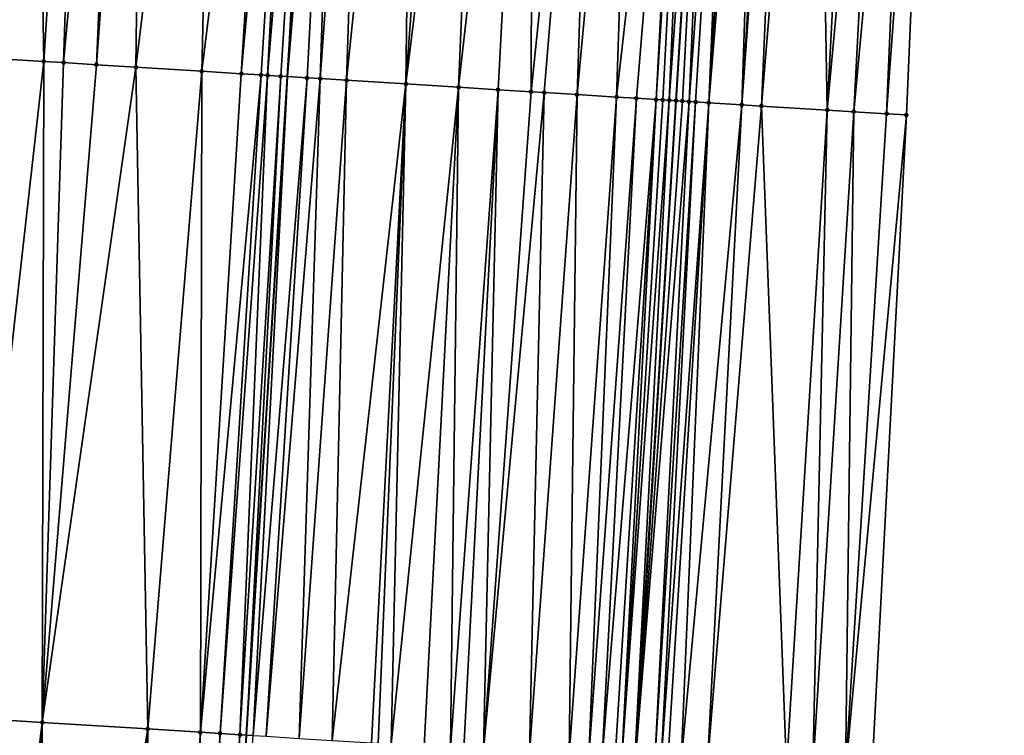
# Model space of a CAD drawing. Header units: feet. Extents: x 2004186 to 2014793, y 836912 to 864902.
# Tile 265 of 656: x 2010702 to 2010732, y 845102 to 845124. Entities that reach past the tile are written whole.
import ezdxf

# ---------------------------------------------------------------- set-up
doc = ezdxf.new("R2010")
doc.units = ezdxf.units.FT
doc.header["$LTSCALE"] = 100
doc.header["$MEASUREMENT"] = 0
for name, color, linetype, lineweight in [('EP_Travel Lane', 5, 'Continuous', 40), ('GPL_Skip Line', 2, 'Continuous', 40), ('Road Shots', 4, 'Continuous', 200), ('Road X-Section', 30, 'Continuous', 13)]:
    doc.layers.add(name, color=color, linetype=linetype, lineweight=lineweight)
doc.layers.add('I-77 SB_MM21-27-Surface-Border', color=7, linetype='Continuous')
doc.layers.add('I-77 SB_MM21-27-Surface-TIN', color=7, linetype='Continuous')

msp = doc.modelspace()

# ---------------------------------------------------------------- linework, layer by layer
at = {"layer": 'EP_Travel Lane'}
msp.add_polyline3d([(2010707.437100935, 844881.9231426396, 417.1435426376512), (2010708.656950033, 844901.8782033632, 417.36672570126), (2010709.876859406, 844921.834250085, 417.6155089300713), (2010711.096844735, 844941.7915393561, 417.8619047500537), (2010712.317186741, 844961.7526256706, 418.1048360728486), (2010713.543113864, 844981.692849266, 418.3668245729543), (2010714.777367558, 845001.6517123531, 418.6161756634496), (2010716.011718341, 845021.6121454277, 418.8373579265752), (2010717.245929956, 845041.5703280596, 419.0776924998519), (2010718.480313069, 845061.5312839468, 419.2801291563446), (2010719.714569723, 845081.4901948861, 419.5310300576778), (2010720.94890513, 845101.4503793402, 419.7585448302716), (2010722.183018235, 845121.4086172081, 419.9808981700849), (2010723.410619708, 845141.3557965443, 420.19337910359), (2010724.632847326, 845161.3150765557, 420.3935569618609), (2010725.854958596, 845181.2724565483, 420.6239400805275)], dxfattribs=at)
at = {"layer": 'GPL_Skip Line'}
msp.add_polyline3d([(2010695.654585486, 844882.6339208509, 417.3118128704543), (2010696.861831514, 844902.5896861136, 417.5372848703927), (2010698.069128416, 844922.5462923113, 417.7819883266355), (2010699.276525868, 844942.5045606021, 418.0487875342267), (2010700.484429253, 844962.4667533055, 418.2730756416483), (2010701.708585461, 844982.4267762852, 418.5285146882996), (2010702.949863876, 845002.3855538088, 418.7671972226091), (2010704.191201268, 845022.3452796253, 419.0010058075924), (2010705.432428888, 845042.3032403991, 419.2425557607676), (2010706.673786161, 845062.2632858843, 419.4631332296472), (2010707.915060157, 845082.2219923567, 419.7077667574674), (2010709.156408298, 845102.1818910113, 419.9220091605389), (2010710.397786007, 845122.1399300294, 420.1534515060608), (2010711.64798445, 845142.0964238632, 420.3681262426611), (2010712.907572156, 845162.0530814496, 420.5808759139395), (2010714.167060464, 845182.0081641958, 420.8089347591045)], dxfattribs=at)
at = {"layer": 'I-77 SB_MM21-27-Surface-Border', "color": 3, "linetype": 'ByBlock', "lineweight": -2}
msp.add_polyline3d([(2010732.131609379, 845180.879003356, 420.3721934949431), (2010730.872119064, 845160.9238887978, 420.1549066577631), (2010730.011715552, 845140.9416950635, 419.9452888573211), (2010729.161795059, 845120.9771813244, 419.7245056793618), (2010728.120064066, 845101.0072496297, 419.5110164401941), (2010726.878722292, 845081.0474533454, 419.2872583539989), (2010725.837085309, 845061.0766971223, 419.0426883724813), (2010723.397970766, 845041.1899922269, 418.8688740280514), (2010723.354491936, 845021.1585545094, 418.5871086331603), (2010722.113115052, 845001.1981936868, 418.380678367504), (2010720.871873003, 844981.2400009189, 418.1388715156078), (2010719.450004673, 844961.3235252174, 417.8896627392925), (2010717.842853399, 844941.3858550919, 417.6423047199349), (2010716.435859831, 844921.4403070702, 417.4072920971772), (2010714.62961452, 844901.5192159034, 417.1748440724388), (2010713.422366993, 844881.5634258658, 416.9460509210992)], dxfattribs=at)
at = {"layer": 'I-77 SB_MM21-27-Surface-TIN', "color": 128, "linetype": 'ByBlock', "lineweight": -2}
for points in [[(2010702.665937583, 845142.6646101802, 420.243421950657), (2010701.268727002, 845142.752942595, 420.2291461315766), (2010700.217552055, 845122.7746257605, 420.0190548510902)], [(2010702.665937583, 845142.6646101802, 420.243421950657), (2010700.217552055, 845122.7746257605, 420.0190548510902), (2010703.01212693, 845122.6004091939, 420.0546454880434)], [(2010704.262743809, 845142.563565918, 420.2688703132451), (2010702.665937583, 845142.6646101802, 420.243421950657), (2010703.01212693, 845122.6004091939, 420.0546454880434)], [(2010704.262743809, 845142.563565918, 420.2688703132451), (2010703.01212693, 845122.6004091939, 420.0546454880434), (2010703.610961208, 845122.563025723, 420.0671778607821)], [(2010705.460345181, 845142.4877304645, 420.2930923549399), (2010704.262743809, 845142.563565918, 420.2688703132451), (2010703.610961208, 845122.563025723, 420.0671778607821)], [(2010705.460345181, 845142.4877304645, 420.2930923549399), (2010703.610961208, 845122.563025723, 420.0671778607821), (2010704.609018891, 845122.5007288, 420.0872184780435)], [(2010706.059145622, 845142.4498088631, 420.3055841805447), (2010705.460345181, 845142.4877304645, 420.2930923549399), (2010704.609018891, 845122.5007288, 420.0872184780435)], [(2010706.059145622, 845142.4498088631, 420.3055841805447), (2010704.609018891, 845122.5007288, 420.0872184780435), (2010705.806693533, 845122.4260596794, 420.1029376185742)], [(2010708.254760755, 845142.3109771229, 420.3303428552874), (2010706.059145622, 845142.4498088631, 420.3055841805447), (2010705.806693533, 845122.4260596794, 420.1029376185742)], [(2010708.254760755, 845142.3109771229, 420.3303428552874), (2010705.806693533, 845122.4260596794, 420.1029376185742), (2010707.802815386, 845122.3015701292, 420.1330547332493)], [(2010710.250767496, 845142.1846552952, 420.3637749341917), (2010708.254760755, 845142.3109771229, 420.3303428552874), (2010707.802815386, 845122.3015701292, 420.1330547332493)], [(2010710.250767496, 845142.1846552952, 420.3637749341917), (2010707.802815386, 845122.3015701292, 420.1330547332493), (2010709.000487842, 845122.2268658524, 420.1521326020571)], [(2010710.849572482, 845142.1468056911, 420.3691909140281), (2010710.250767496, 845142.1846552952, 420.3637749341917), (2010709.000487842, 845122.2268658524, 420.1521326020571)], [(2010710.849572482, 845142.1468056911, 420.3691909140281), (2010709.000487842, 845122.2268658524, 420.1521326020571), (2010709.599326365, 845122.1895506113, 420.1581464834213)], [(2010710.849572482, 845142.1468056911, 420.3691909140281), (2010709.599326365, 845122.1895506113, 420.1581464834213), (2010709.798940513, 845122.1771332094, 420.1581436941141)], [(2010711.448380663, 845142.109006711, 420.3696316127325), (2010710.849572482, 845142.1468056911, 420.3691909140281), (2010709.798940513, 845122.1771332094, 420.1581436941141)], [(2010711.448380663, 845142.109006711, 420.3696316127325), (2010709.798940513, 845122.1771332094, 420.1581436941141), (2010710.198171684, 845122.1523446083, 420.1537240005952)], [(2010711.448380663, 845142.109006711, 420.3696316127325), (2010710.198171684, 845122.1523446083, 420.1537240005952), (2010710.397786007, 845122.1399300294, 420.1534515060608)], [(2010711.448380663, 845142.109006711, 420.3696316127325), (2010710.397786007, 845122.1399300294, 420.1534515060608), (2010711.64798445, 845142.0964238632, 420.3681262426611)], [(2010712.047192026, 845142.0712581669, 420.3651155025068), (2010711.64798445, 845142.0964238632, 420.3681262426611), (2010710.397786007, 845122.1399300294, 420.1534515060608)], [(2010712.047192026, 845142.0712581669, 420.3651155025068), (2010710.397786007, 845122.1399300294, 420.1534515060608), (2010710.996628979, 845122.1026862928, 420.1526340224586)], [(2010712.047192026, 845142.0712581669, 420.3651155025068), (2010710.996628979, 845122.1026862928, 420.1526340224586), (2010711.395861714, 845122.0779228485, 420.1458109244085)], [(2010712.845611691, 845142.0209982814, 420.3520664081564), (2010712.047192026, 845142.0712581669, 420.3651155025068), (2010711.395861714, 845122.0779228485, 420.1458109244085)], [(2010712.845611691, 845142.0209982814, 420.3520664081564), (2010711.395861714, 845122.0779228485, 420.1458109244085), (2010712.194328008, 845122.0284092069, 420.1308991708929)], [(2010714.242848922, 845141.9330881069, 420.3248447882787), (2010712.845611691, 845142.0209982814, 420.3520664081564), (2010712.194328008, 845122.0284092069, 420.1308991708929)], [(2010714.242848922, 845141.9330881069, 420.3248447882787), (2010712.194328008, 845122.0284092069, 420.1308991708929), (2010713.990872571, 845121.9169295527, 420.104413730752)], [(2010715.440474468, 845141.8576356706, 420.3114241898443), (2010714.242848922, 845141.9330881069, 420.3248447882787), (2010713.990872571, 845121.9169295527, 420.104413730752)], [(2010716.438498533, 845141.7948026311, 420.2959169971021), (2010715.440474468, 845141.8576356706, 420.3114241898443), (2010713.990872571, 845121.9169295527, 420.104413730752)], [(2010716.438498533, 845141.7948026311, 420.2959169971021), (2010713.990872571, 845121.9169295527, 420.104413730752), (2010715.587796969, 845121.8177705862, 420.0871708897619)], [(2010717.835724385, 845141.7067121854, 420.2864122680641), (2010716.438498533, 845141.7948026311, 420.2959169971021), (2010715.587796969, 845121.8177705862, 420.0871708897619)], [(2010717.835724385, 845141.7067121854, 420.2864122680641), (2010715.587796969, 845121.8177705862, 420.0871708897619), (2010716.785488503, 845121.7433729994, 420.0769483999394)], [(2010717.835724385, 845141.7067121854, 420.2864122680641), (2010716.785488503, 845121.7433729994, 420.0769483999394), (2010717.783565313, 845121.6813835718, 420.0676117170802)], [(2010719.831768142, 845141.5809768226, 420.2622070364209), (2010717.835724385, 845141.7067121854, 420.2864122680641), (2010717.783565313, 845121.6813835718, 420.0676117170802)], [(2010719.831768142, 845141.5809768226, 420.2622070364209), (2010717.783565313, 845121.6813835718, 420.0676117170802), (2010718.182796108, 845121.656588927, 420.0637694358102)], [(2010719.831768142, 845141.5809768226, 420.2622070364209), (2010718.182796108, 845121.656588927, 420.0637694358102), (2010719.180877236, 845121.5946689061, 420.0478018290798)], [(2010721.029394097, 845141.5055308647, 420.2481497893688), (2010719.831768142, 845141.5809768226, 420.2622070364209), (2010719.180877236, 845121.5946689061, 420.0478018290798)], [(2010721.029394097, 845141.5055308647, 420.2481497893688), (2010719.180877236, 845121.5946689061, 420.0478018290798), (2010720.378572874, 845121.5203372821, 420.0312774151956)], [(2010722.626235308, 845141.405040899, 420.2191223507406), (2010721.029394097, 845141.5055308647, 420.2481497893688), (2010720.378572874, 845121.5203372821, 420.0312774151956)], [(2010722.626235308, 845141.405040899, 420.2191223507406), (2010720.378572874, 845121.5203372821, 420.0312774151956), (2010720.97742495, 845121.4832399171, 420.0164759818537)], [(2010722.626235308, 845141.405040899, 420.2191223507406), (2010720.97742495, 845121.4832399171, 420.0164759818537), (2010721.57627263, 845121.4460718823, 420.0084261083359)], [(2010722.825841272, 845141.3924925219, 420.2142292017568), (2010722.626235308, 845141.405040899, 420.2191223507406), (2010721.57627263, 845121.4460718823, 420.0084261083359)], [(2010722.825841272, 845141.3924925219, 420.2142292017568), (2010721.57627263, 845121.4460718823, 420.0084261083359), (2010721.775891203, 845121.4337256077, 420.0016279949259)], [(2010722.825841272, 845141.3924925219, 420.2142292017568), (2010721.775891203, 845121.4337256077, 420.0016279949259), (2010721.975512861, 845121.4214289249, 419.9900920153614)], [(2010722.825841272, 845141.3924925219, 420.2142292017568), (2010721.975512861, 845121.4214289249, 419.9900920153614), (2010723.410619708, 845141.3557965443, 420.19337910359)], [(2010722.175132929, 845121.4091066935, 419.9809968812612), (2010723.410619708, 845141.3557965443, 420.19337910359), (2010721.975512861, 845121.4214289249, 419.9900920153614)], [(2010722.175132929, 845121.4091066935, 419.9809968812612), (2010722.183018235, 845121.4086172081, 419.9808981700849), (2010723.410619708, 845141.3557965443, 420.19337910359)], [(2010723.424663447, 845141.3549152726, 420.1928783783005), (2010723.410619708, 845141.3557965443, 420.19337910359), (2010722.183018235, 845121.4086172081, 419.9808981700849)], [(2010723.424663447, 845141.3549152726, 420.1928783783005), (2010722.183018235, 845121.4086172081, 419.9808981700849), (2010722.374748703, 845121.3967154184, 419.9784980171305)], [(2010723.424663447, 845141.3549152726, 420.1928783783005), (2010722.374748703, 845121.3967154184, 419.9784980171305), (2010722.574362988, 845121.3843002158, 419.9782851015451)], [(2010724.023480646, 845141.3172591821, 420.1792759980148), (2010723.424663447, 845141.3549152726, 420.1928783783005), (2010722.574362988, 845121.3843002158, 419.9782851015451)], [(2010724.023480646, 845141.3172591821, 420.1792759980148), (2010722.574362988, 845121.3843002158, 419.9782851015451), (2010722.77397912, 845121.3719147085, 419.9752351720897)], [(2010724.023480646, 845141.3172591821, 420.1792759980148), (2010722.77397912, 845121.3719147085, 419.9752351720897), (2010723.173216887, 845121.3472321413, 419.9606852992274)], [(2010724.422695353, 845141.2922064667, 420.1651616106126), (2010724.023480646, 845141.3172591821, 420.1792759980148), (2010723.173216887, 845121.3472321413, 419.9606852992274)], [(2010724.821912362, 845141.2671902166, 420.147463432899), (2010724.422695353, 845141.2922064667, 420.1651616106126), (2010723.173216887, 845121.3472321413, 419.9606852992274)], [(2010724.821912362, 845141.2671902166, 420.147463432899), (2010723.173216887, 845121.3472321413, 419.9606852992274), (2010724.171317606, 845121.2856270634, 419.9146288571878)], [(2010725.420742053, 845141.2297320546, 420.1144087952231), (2010724.821912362, 845141.2671902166, 420.147463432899), (2010724.171317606, 845121.2856270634, 419.9146288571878)], [(2010725.620350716, 845141.2172264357, 420.1053134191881), (2010725.420742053, 845141.2297320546, 420.1144087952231), (2010724.171317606, 845121.2856270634, 419.9146288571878)], [(2010725.620350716, 845141.2172264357, 420.1053134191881), (2010724.171317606, 845121.2856270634, 419.9146288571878), (2010724.770172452, 845121.2485742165, 419.8955742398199)], [(2010726.418778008, 845141.1670873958, 420.0803877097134), (2010725.620350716, 845141.2172264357, 420.1053134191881), (2010724.770172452, 845121.2485742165, 419.8955742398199)], [(2010726.418778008, 845141.1670873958, 420.0803877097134), (2010724.770172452, 845121.2485742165, 419.8955742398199), (2010726.766366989, 845121.1252530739, 419.8140647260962)], [(2010727.816031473, 845141.0794344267, 420.0278881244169), (2010726.418778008, 845141.1670873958, 420.0803877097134), (2010726.766366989, 845121.1252530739, 419.8140647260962)], [(2010728.614462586, 845141.0293559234, 419.9970129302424), (2010727.816031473, 845141.0794344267, 420.0278881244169), (2010726.766366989, 845121.1252530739, 419.8140647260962)], [(2010728.614462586, 845141.0293559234, 419.9970129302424), (2010726.766366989, 845121.1252530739, 419.8140647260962), (2010727.564842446, 845121.0758867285, 419.7850806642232)], [(2010729.412893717, 845140.9792777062, 419.9661096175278), (2010728.614462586, 845141.0293559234, 419.9970129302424), (2010727.564842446, 845121.0758867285, 419.7850806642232)], [(2010729.412893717, 845140.9792777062, 419.9661096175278), (2010727.564842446, 845121.0758867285, 419.7850806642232), (2010728.562937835, 845121.0141959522, 419.7472116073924)], [(2010729.412893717, 845140.9792777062, 419.9661096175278), (2010728.562937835, 845121.0141959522, 419.7472116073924), (2010730.011715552, 845140.9416950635, 419.9452888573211)], [(2010730.011715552, 845140.9416950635, 419.9452888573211), (2010728.562937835, 845121.0141959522, 419.7472116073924), (2010729.161795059, 845120.9771813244, 419.7245056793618)], [(2010703.01212693, 845122.6004091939, 420.0546454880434), (2010700.217552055, 845122.7746257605, 420.0190548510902), (2010700.772690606, 845102.7046524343, 419.8042634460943)], [(2010703.01212693, 845122.6004091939, 420.0546454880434), (2010700.772690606, 845102.7046524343, 419.8042634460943), (2010702.968421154, 845102.5676577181, 419.8421405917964)], [(2010703.610961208, 845122.563025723, 420.0671778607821), (2010703.01212693, 845122.6004091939, 420.0546454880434), (2010702.968421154, 845102.5676577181, 419.8421405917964)], [(2010704.609018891, 845122.5007288, 420.0872184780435), (2010703.610961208, 845122.563025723, 420.0671778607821), (2010702.968421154, 845102.5676577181, 419.8421405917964)], [(2010705.806693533, 845122.4260596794, 420.1029376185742), (2010704.609018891, 845122.5007288, 420.0872184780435), (2010702.968421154, 845102.5676577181, 419.8421405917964)], [(2010705.806693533, 845122.4260596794, 420.1029376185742), (2010702.968421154, 845102.5676577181, 419.8421405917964), (2010706.162216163, 845102.3684750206, 419.8900796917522)], [(2010707.802815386, 845122.3015701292, 420.1330547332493), (2010705.806693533, 845122.4260596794, 420.1029376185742), (2010706.162216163, 845102.3684750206, 419.8900796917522)], [(2010707.802815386, 845122.3015701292, 420.1330547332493), (2010706.162216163, 845102.3684750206, 419.8900796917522), (2010707.759108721, 845102.2688041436, 419.9209594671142)], [(2010709.000487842, 845122.2268658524, 420.1521326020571), (2010707.802815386, 845122.3015701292, 420.1330547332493), (2010707.759108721, 845102.2688041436, 419.9209594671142)], [(2010709.599326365, 845122.1895506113, 420.1581464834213), (2010709.000487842, 845122.2268658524, 420.1521326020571), (2010707.759108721, 845102.2688041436, 419.9209594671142)], [(2010709.599326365, 845122.1895506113, 420.1581464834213), (2010707.759108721, 845102.2688041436, 419.9209594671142), (2010708.357947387, 845102.2314911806, 419.9270118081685)], [(2010709.798940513, 845122.1771332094, 420.1581436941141), (2010709.599326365, 845122.1895506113, 420.1581464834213), (2010708.357947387, 845102.2314911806, 419.9270118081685)], [(2010709.798940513, 845122.1771332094, 420.1581436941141), (2010708.357947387, 845102.2314911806, 419.9270118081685), (2010708.956792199, 845102.194277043, 419.9244771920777)], [(2010710.198171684, 845122.1523446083, 420.1537240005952), (2010709.798940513, 845122.1771332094, 420.1581436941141), (2010708.956792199, 845102.194277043, 419.9244771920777)], [(2010710.198171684, 845122.1523446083, 420.1537240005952), (2010708.956792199, 845102.194277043, 419.9244771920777), (2010709.156408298, 845102.1818910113, 419.9220091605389)], [(2010710.198171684, 845122.1523446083, 420.1537240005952), (2010709.156408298, 845102.1818910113, 419.9220091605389), (2010710.397786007, 845122.1399300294, 420.1534515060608)], [(2010709.356024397, 845102.1695049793, 419.9195411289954), (2010710.397786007, 845122.1399300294, 420.1534515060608), (2010709.156408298, 845102.1818910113, 419.9220091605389)], [(2010710.996628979, 845122.1026862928, 420.1526340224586), (2010710.397786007, 845122.1399300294, 420.1534515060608), (2010709.356024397, 845102.1695049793, 419.9195411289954)], [(2010710.996628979, 845122.1026862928, 420.1526340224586), (2010709.356024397, 845102.1695049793, 419.9195411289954), (2010709.755253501, 845102.1446831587, 419.9189284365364)], [(2010711.395861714, 845122.0779228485, 420.1458109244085), (2010710.996628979, 845122.1026862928, 420.1526340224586), (2010709.755253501, 845102.1446831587, 419.9189284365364)], [(2010711.395861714, 845122.0779228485, 420.1458109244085), (2010709.755253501, 845102.1446831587, 419.9189284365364), (2010710.753334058, 845102.0827539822, 419.9065028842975)], [(2010712.194328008, 845122.0284092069, 420.1308991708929), (2010711.395861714, 845122.0779228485, 420.1458109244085), (2010710.753334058, 845102.0827539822, 419.9065028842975)], [(2010712.194328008, 845122.0284092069, 420.1308991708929), (2010710.753334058, 845102.0827539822, 419.9065028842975), (2010711.751417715, 845102.020874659, 419.8897455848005)], [(2010713.990872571, 845121.9169295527, 420.104413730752), (2010712.194328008, 845122.0284092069, 420.1308991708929), (2010711.751417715, 845102.020874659, 419.8897455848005)], [(2010713.990872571, 845121.9169295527, 420.104413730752), (2010711.751417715, 845102.020874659, 419.8897455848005), (2010712.949117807, 845101.9466147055, 419.8700508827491)], [(2010713.990872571, 845121.9169295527, 420.104413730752), (2010712.949117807, 845101.9466147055, 419.8700508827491), (2010713.148732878, 845101.9342121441, 419.869019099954)], [(2010713.990872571, 845121.9169295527, 420.104413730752), (2010713.148732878, 845101.9342121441, 419.869019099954), (2010713.547965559, 845101.9094478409, 419.863408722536)], [(2010715.587796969, 845121.8177705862, 420.0871708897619), (2010713.990872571, 845121.9169295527, 420.104413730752), (2010713.547965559, 845101.9094478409, 419.863408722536)], [(2010715.587796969, 845121.8177705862, 420.0871708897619), (2010713.547965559, 845101.9094478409, 419.863408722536), (2010714.546041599, 845101.8474460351, 419.8572939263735)], [(2010715.587796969, 845121.8177705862, 420.0871708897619), (2010714.546041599, 845101.8474460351, 419.8572939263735), (2010715.344499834, 845101.7978028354, 419.856030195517)], [(2010716.785488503, 845121.7433729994, 420.0769483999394), (2010715.587796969, 845121.8177705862, 420.0871708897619), (2010715.344499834, 845101.7978028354, 419.856030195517)], [(2010716.785488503, 845121.7433729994, 420.0769483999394), (2010715.344499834, 845101.7978028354, 419.856030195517), (2010715.743732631, 845101.7730404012, 419.8502574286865)], [(2010716.785488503, 845121.7433729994, 420.0769483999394), (2010715.743732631, 845101.7730404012, 419.8502574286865), (2010716.342579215, 845101.7358547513, 419.8452475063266)], [(2010717.783565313, 845121.6813835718, 420.0676117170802), (2010716.785488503, 845121.7433729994, 420.0769483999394), (2010716.342579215, 845101.7358547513, 419.8452475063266)], [(2010718.182796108, 845121.656588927, 420.0637694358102), (2010717.783565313, 845121.6813835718, 420.0676117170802), (2010716.342579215, 845101.7358547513, 419.8452475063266)], [(2010718.182796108, 845121.656588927, 420.0637694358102), (2010716.342579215, 845101.7358547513, 419.8452475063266), (2010717.739889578, 845101.6491150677, 419.8312262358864)], [(2010719.180877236, 845121.5946689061, 420.0478018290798), (2010718.182796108, 845121.656588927, 420.0637694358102), (2010717.739889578, 845101.6491150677, 419.8312262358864)], [(2010719.180877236, 845121.5946689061, 420.0478018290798), (2010717.739889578, 845101.6491150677, 419.8312262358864), (2010718.937588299, 845101.5748330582, 419.8134479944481)], [(2010720.378572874, 845121.5203372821, 420.0312774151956), (2010719.180877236, 845121.5946689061, 420.0478018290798), (2010718.937588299, 845101.5748330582, 419.8134479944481)], [(2010720.378572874, 845121.5203372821, 420.0312774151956), (2010718.937588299, 845101.5748330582, 419.8134479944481), (2010719.536440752, 845101.5377417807, 419.8002380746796)], [(2010720.97742495, 845121.4832399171, 420.0164759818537), (2010720.378572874, 845121.5203372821, 420.0312774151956), (2010719.536440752, 845101.5377417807, 419.8002380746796)], [(2010720.97742495, 845121.4832399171, 420.0164759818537), (2010719.536440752, 845101.5377417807, 419.8002380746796), (2010719.935675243, 845101.5130065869, 419.7920983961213)], [(2010721.57627263, 845121.4460718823, 420.0084261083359), (2010720.97742495, 845121.4832399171, 420.0164759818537), (2010719.935675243, 845101.5130065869, 419.7920983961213)], [(2010721.57627263, 845121.4460718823, 420.0084261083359), (2010719.935675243, 845101.5130065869, 419.7920983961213), (2010720.334906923, 845101.4882261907, 419.7878863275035)], [(2010721.57627263, 845121.4460718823, 420.0084261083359), (2010720.334906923, 845101.4882261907, 419.7878863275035), (2010720.534524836, 845101.4758693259, 419.7828839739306)], [(2010721.775891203, 845121.4337256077, 420.0016279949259), (2010721.57627263, 845121.4460718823, 420.0084261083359), (2010720.534524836, 845101.4758693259, 419.7828839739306)], [(2010721.975512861, 845121.4214289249, 419.9900920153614), (2010721.775891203, 845121.4337256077, 420.0016279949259), (2010720.534524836, 845101.4758693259, 419.7828839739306)], [(2010721.975512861, 845121.4214289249, 419.9900920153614), (2010720.534524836, 845101.4758693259, 419.7828839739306), (2010720.933770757, 845101.4513179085, 419.7587759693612)], [(2010722.175132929, 845121.4091066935, 419.9809968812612), (2010721.975512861, 845121.4214289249, 419.9900920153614), (2010720.933770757, 845101.4513179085, 419.7587759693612)], [(2010722.175132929, 845121.4091066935, 419.9809968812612), (2010720.933770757, 845101.4513179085, 419.7587759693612), (2010722.183018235, 845121.4086172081, 419.9808981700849)], [(2010720.933770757, 845101.4513179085, 419.7587759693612), (2010720.94890513, 845101.4503793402, 419.7585448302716), (2010722.183018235, 845121.4086172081, 419.9808981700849)], [(2010722.374748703, 845121.3967154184, 419.9784980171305), (2010722.183018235, 845121.4086172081, 419.9808981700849), (2010720.94890513, 845101.4503793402, 419.7585448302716)], [(2010722.574362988, 845121.3843002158, 419.9782851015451), (2010722.374748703, 845121.3967154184, 419.9784980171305), (2010720.94890513, 845101.4503793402, 419.7585448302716)], [(2010722.574362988, 845121.3843002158, 419.9782851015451), (2010720.94890513, 845101.4503793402, 419.7585448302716), (2010721.532620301, 845101.4141798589, 419.7496300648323)], [(2010722.77397912, 845121.3719147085, 419.9752351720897), (2010722.574362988, 845121.3843002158, 419.9782851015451), (2010721.532620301, 845101.4141798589, 419.7496300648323)], [(2010722.77397912, 845121.3719147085, 419.9752351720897), (2010721.532620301, 845101.4141798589, 419.7496300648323), (2010721.732236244, 845101.4017913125, 419.7473805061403)], [(2010723.173216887, 845121.3472321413, 419.9606852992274), (2010722.77397912, 845121.3719147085, 419.9752351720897), (2010721.732236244, 845101.4017913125, 419.7473805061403)], [(2010723.173216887, 845121.3472321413, 419.9606852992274), (2010721.732236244, 845101.4017913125, 419.7473805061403), (2010721.931856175, 845101.3894669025, 419.7395581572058)], [(2010723.173216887, 845121.3472321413, 419.9606852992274), (2010721.931856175, 845101.3894669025, 419.7395581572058), (2010722.331097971, 845101.3648491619, 419.7212129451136)], [(2010724.171317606, 845121.2856270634, 419.9146288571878), (2010723.173216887, 845121.3472321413, 419.9606852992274), (2010722.331097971, 845101.3648491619, 419.7212129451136)], [(2010724.171317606, 845121.2856270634, 419.9146288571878), (2010722.331097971, 845101.3648491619, 419.7212129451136), (2010723.129573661, 845101.3154866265, 419.695562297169)], [(2010724.770172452, 845121.2485742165, 419.8955742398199), (2010724.171317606, 845121.2856270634, 419.9146288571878), (2010723.129573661, 845101.3154866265, 419.695562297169)], [(2010724.770172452, 845121.2485742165, 419.8955742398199), (2010723.129573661, 845101.3154866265, 419.695562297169), (2010725.5250082, 845101.1675191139, 419.608175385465)], [(2010726.766366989, 845121.1252530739, 419.8140647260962), (2010724.770172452, 845121.2485742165, 419.8955742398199), (2010725.5250082, 845101.1675191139, 419.608175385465)], [(2010726.766366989, 845121.1252530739, 419.8140647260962), (2010725.5250082, 845101.1675191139, 419.608175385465), (2010726.32348811, 845101.118224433, 419.5766288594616)], [(2010727.564842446, 845121.0758867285, 419.7850806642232), (2010726.766366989, 845121.1252530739, 419.8140647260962), (2010726.32348811, 845101.118224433, 419.5766288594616)], [(2010727.564842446, 845121.0758867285, 419.7850806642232), (2010726.32348811, 845101.118224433, 419.5766288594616), (2010727.321587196, 845101.0565931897, 419.5383158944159)], [(2010728.562937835, 845121.0141959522, 419.7472116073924), (2010727.564842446, 845121.0758867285, 419.7850806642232), (2010727.321587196, 845101.0565931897, 419.5383158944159)], [(2010728.562937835, 845121.0141959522, 419.7472116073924), (2010727.321587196, 845101.0565931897, 419.5383158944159), (2010729.161795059, 845120.9771813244, 419.7245056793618)], [(2010729.161795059, 845120.9771813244, 419.7245056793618), (2010727.321587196, 845101.0565931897, 419.5383158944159), (2010728.120064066, 845101.0072496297, 419.5110164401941)], [(2010702.968421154, 845102.5676577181, 419.8421405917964), (2010700.772690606, 845102.7046524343, 419.8042634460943), (2010700.529403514, 845082.6825109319, 419.604695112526)], [(2010702.968421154, 845102.5676577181, 419.8421405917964), (2010700.529403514, 845082.6825109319, 419.604695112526), (2010701.128236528, 845082.645107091, 419.6186647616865)], [(2010702.968421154, 845102.5676577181, 419.8421405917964), (2010701.128236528, 845082.645107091, 419.6186647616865), (2010702.126296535, 845082.5828474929, 419.6349740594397)], [(2010702.968421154, 845102.5676577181, 419.8421405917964), (2010702.126296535, 845082.5828474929, 419.6349740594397), (2010702.924747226, 845082.5330829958, 419.644263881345)], [(2010706.162216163, 845102.3684750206, 419.8900796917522), (2010702.968421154, 845102.5676577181, 419.8421405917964), (2010702.924747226, 845082.5330829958, 419.644263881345)], [(2010706.162216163, 845102.3684750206, 419.8900796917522), (2010702.924747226, 845082.5330829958, 419.644263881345), (2010704.721254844, 845082.421009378, 419.6741724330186)], [(2010706.162216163, 845102.3684750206, 419.8900796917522), (2010704.721254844, 845082.421009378, 419.6741724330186), (2010706.118536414, 845082.3338067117, 419.7004191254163)], [(2010707.759108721, 845102.2688041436, 419.9209594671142), (2010706.162216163, 845102.3684750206, 419.8900796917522), (2010706.118536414, 845082.3338067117, 419.7004191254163)], [(2010707.759108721, 845102.2688041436, 419.9209594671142), (2010706.118536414, 845082.3338067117, 419.7004191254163), (2010706.916987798, 845082.2840533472, 419.7087401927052)], [(2010708.357947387, 845102.2314911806, 419.9270118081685), (2010707.759108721, 845102.2688041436, 419.9209594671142), (2010706.916987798, 845082.2840533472, 419.7087401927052)], [(2010708.357947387, 845102.2314911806, 419.9270118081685), (2010706.916987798, 845082.2840533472, 419.7087401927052), (2010707.515828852, 845082.2467787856, 419.7114600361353)], [(2010708.956792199, 845102.194277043, 419.9244771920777), (2010708.357947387, 845102.2314911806, 419.9270118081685), (2010707.515828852, 845082.2467787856, 419.7114600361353)], [(2010708.956792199, 845102.194277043, 419.9244771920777), (2010707.515828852, 845082.2467787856, 419.7114600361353), (2010707.915060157, 845082.2219923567, 419.7077667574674)], [(2010708.956792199, 845102.194277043, 419.9244771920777), (2010707.915060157, 845082.2219923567, 419.7077667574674), (2010709.156408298, 845102.1818910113, 419.9220091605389)], [(2010709.356024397, 845102.1695049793, 419.9195411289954), (2010709.156408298, 845102.1818910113, 419.9220091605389), (2010707.915060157, 845082.2219923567, 419.7077667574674)]]:
    msp.add_3dface(points, dxfattribs=at)
at = {"layer": 'Road Shots', "lineweight": 100}
for p in [(2010703.01212693, 845122.6004091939, 420.0546454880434), (2010703.610961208, 845122.563025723, 420.0671778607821), (2010704.609018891, 845122.5007288, 420.0872184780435), (2010705.806693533, 845122.4260596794, 420.1029376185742), (2010707.802815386, 845122.3015701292, 420.1330547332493), (2010709.000487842, 845122.2268658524, 420.1521326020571), (2010709.599326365, 845122.1895506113, 420.1581464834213), (2010709.798940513, 845122.1771332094, 420.1581436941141), (2010710.198171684, 845122.1523446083, 420.1537240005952), (2010710.996628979, 845122.1026862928, 420.1526340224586), (2010711.395861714, 845122.0779228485, 420.1458109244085), (2010712.194328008, 845122.0284092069, 420.1308991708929), (2010713.990872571, 845121.9169295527, 420.104413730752), (2010715.587796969, 845121.8177705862, 420.0871708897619), (2010716.785488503, 845121.7433729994, 420.0769483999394), (2010717.783565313, 845121.6813835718, 420.0676117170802), (2010718.182796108, 845121.656588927, 420.0637694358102), (2010719.180877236, 845121.5946689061, 420.0478018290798), (2010720.378572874, 845121.5203372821, 420.0312774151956), (2010720.97742495, 845121.4832399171, 420.0164759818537), (2010721.57627263, 845121.4460718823, 420.0084261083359), (2010721.775891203, 845121.4337256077, 420.0016279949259), (2010721.975512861, 845121.4214289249, 419.9900920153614), (2010722.175132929, 845121.4091066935, 419.9809968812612), (2010722.374748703, 845121.3967154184, 419.9784980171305), (2010722.574362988, 845121.3843002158, 419.9782851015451), (2010722.77397912, 845121.3719147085, 419.9752351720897), (2010723.173216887, 845121.3472321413, 419.9606852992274), (2010724.171317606, 845121.2856270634, 419.9146288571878), (2010724.770172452, 845121.2485742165, 419.8955742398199), (2010726.766366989, 845121.1252530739, 419.8140647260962), (2010727.564842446, 845121.0758867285, 419.7850806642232), (2010728.562937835, 845121.0141959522, 419.7472116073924), (2010729.161795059, 845120.9771813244, 419.7245056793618), (2010702.968421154, 845102.5676577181, 419.8421405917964), (2010706.162216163, 845102.3684750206, 419.8900796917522), (2010707.759108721, 845102.2688041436, 419.9209594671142), (2010708.357947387, 845102.2314911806, 419.9270118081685), (2010708.956792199, 845102.194277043, 419.9244771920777)]:
    msp.add_point(p, dxfattribs=at)
at = {"layer": 'Road X-Section', "extrusion": (0.06208374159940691, 0.9980158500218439, 0.01048675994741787), "elevation": 968282.1216703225, "flags": 128}
msp.add_lwpolyline([(-1954330.767761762, -9735.105346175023), (-1954331.767761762, -9735.064058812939), (-1954332.767761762, -9735.02309479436), (-1954333.367761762, -9734.999898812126), (-1954334.367761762, -9734.949535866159), (-1954334.767761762, -9734.933330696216), (-1954335.567761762, -9734.91011925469), (-1954335.967761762, -9734.892125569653), (-1954336.367761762, -9734.874371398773), (-1954337.567761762, -9734.857314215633), (-1954340.167761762, -9734.818138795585), (-1954341.167761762, -9734.80328716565), (-1954342.567761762, -9734.785915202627), (-1954343.567761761, -9734.768937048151), (-1954344.567761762, -9734.746600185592), (-1954345.367761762, -9734.735749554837), (-1954346.567761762, -9734.712058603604), (-1954346.767761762, -9734.711153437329), (-1954347.167761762, -9734.714360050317), (-1954347.367761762, -9734.713785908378), (-1954347.767761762, -9734.705068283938), (-1954348.967761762, -9734.669859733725), (-1954349.767761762, -9734.658401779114), (-1954352.567761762, -9734.62280918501), (-1954353.167761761, -9734.610276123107), (-1954354.167761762, -9734.5902344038), (-1954355.367761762, -9734.574514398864), (-1954357.367761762, -9734.544395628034), (-1954358.567761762, -9734.525316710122), (-1954359.167761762, -9734.519302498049), (-1954359.367761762, -9734.519305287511), (-1954359.767761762, -9734.523725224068), (-1954360.567761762, -9734.524815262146), (-1954360.967761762, -9734.5316387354), (-1954361.767761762, -9734.546551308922), (-1954363.567761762, -9734.573038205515), (-1954365.167761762, -9734.5902819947), (-1954366.367761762, -9734.600505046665), (-1954367.367761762, -9734.609842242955), (-1954367.767761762, -9734.613684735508), (-1954368.767761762, -9734.62965322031), (-1954369.967761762, -9734.646178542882), (-1954370.567761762, -9734.660980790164), (-1954371.167761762, -9734.669031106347), (-1954371.367761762, -9734.675829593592), (-1954371.567761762, -9734.687366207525), (-1954371.767761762, -9734.696461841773), (-1954371.967761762, -9734.698960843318), (-1954372.167761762, -9734.69917377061), (-1954372.367761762, -9734.702223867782), (-1954372.767761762, -9734.716774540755), (-1954373.767761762, -9734.762833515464), (-1954374.367761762, -9734.781889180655), (-1954376.367761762, -9734.863403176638), (-1954377.167761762, -9734.892388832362), (-1954378.167761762, -9734.930259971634), (-1954378.767761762, -9734.952967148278)], dxfattribs=at)
at = {"layer": 'Road X-Section', "extrusion": (0.06206805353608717, 0.9980053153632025, 0.01153027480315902), "elevation": 968222.1149338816, "flags": 128}
msp.add_lwpolyline([(-1954344.696938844, -10745.24782435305), (-1954345.496938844, -10745.21733011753), (-1954345.896938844, -10745.20350543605), (-1954346.696938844, -10745.17099947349), (-1954347.296938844, -10745.14816263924), (-1954347.896938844, -10745.13195845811), (-1954348.296938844, -10745.11570562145), (-1954348.696938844, -10745.09546165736), (-1954349.296938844, -10745.05979974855), (-1954349.496938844, -10745.04966491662), (-1954349.696938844, -10745.04452748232), (-1954350.096938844, -10745.043492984), (-1954350.296938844, -10745.03490801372), (-1954350.696938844, -10745.01297585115), (-1954350.896938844, -10745.00655223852), (-1954352.096938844, -10744.98848807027), (-1954352.696938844, -10744.98210103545), (-1954354.496938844, -10744.95447949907), (-1954355.496938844, -10744.94014732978), (-1954356.096938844, -10744.93050904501), (-1954356.896938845, -10744.92047735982), (-1954358.496938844, -10744.8919016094), (-1954359.496938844, -10744.8745814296), (-1954360.696938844, -10744.85567915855), (-1954361.096938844, -10744.8457255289), (-1954361.296938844, -10744.84237731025), (-1954361.896938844, -10744.84823365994), (-1954362.296938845, -10744.84546175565), (-1954362.496938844, -10744.84078116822), (-1954362.896938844, -10744.82624809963), (-1954363.496938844, -10744.81301774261), (-1954364.696938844, -10744.79618355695), (-1954366.096938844, -10744.77706018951), (-1954368.296938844, -10744.73918052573), (-1954371.496938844, -10744.69123823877), (-1954373.096938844, -10744.66035641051), (-1954373.696938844, -10744.6543036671), (-1954374.296938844, -10744.65683845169), (-1954374.696938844, -10744.66177484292), (-1954375.096938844, -10744.66238757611), (-1954376.096938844, -10744.6748139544), (-1954377.096938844, -10744.69157236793), (-1954378.296938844, -10744.71126837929), (-1954378.496938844, -10744.71230023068), (-1954378.896938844, -10744.71791098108), (-1954379.896938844, -10744.72402618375), (-1954380.696938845, -10744.72528999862), (-1954381.096938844, -10744.73106314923), (-1954381.696938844, -10744.73607340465), (-1954383.096938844, -10744.75009560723), (-1954384.296938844, -10744.76787503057), (-1954384.896938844, -10744.78108582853), (-1954385.296938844, -10744.78922604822), (-1954385.696938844, -10744.79343839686), (-1954385.896938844, -10744.79844108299), (-1954386.296938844, -10744.82255069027), (-1954386.896938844, -10744.83169720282), (-1954387.096938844, -10744.83394691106), (-1954387.296938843, -10744.84176978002), (-1954387.696938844, -10744.86011621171), (-1954388.496938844, -10744.88576856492), (-1954390.896938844, -10744.97316128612), (-1954391.696938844, -10745.00470990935), (-1954392.696938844, -10745.04302542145), (-1954393.496938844, -10745.07032669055)], dxfattribs=at)

doc.saveas('drawing.dxf')
